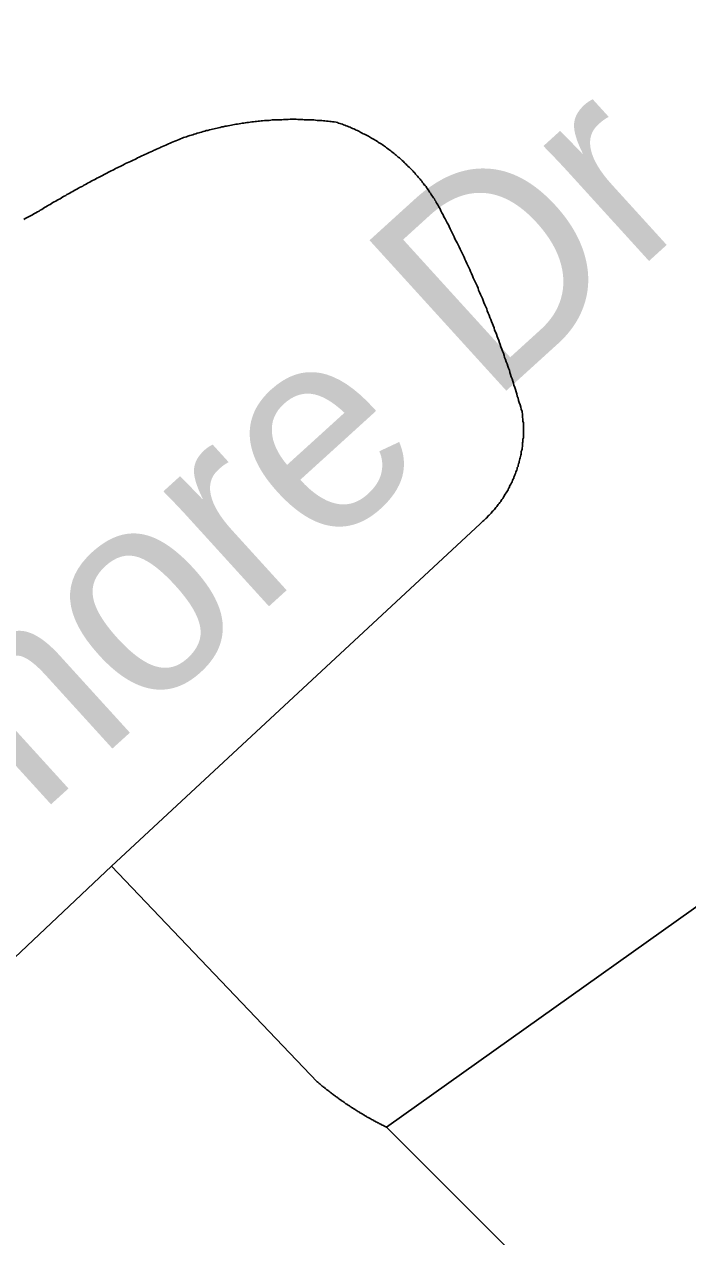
# Model space of a CAD drawing. Extents: x 1268485 to 1426702, y 514839 to 616766.
# Drawn here: x 1380400.7 to 1380668.4, y 543272 to 543761.4 of the extents above; entities that cross this region are included whole.
import ezdxf

# ---------------------------------------------------------------- set-up
doc = ezdxf.new("R2010")
doc.units = 0
doc.layers.add('Old_Level_10', color=7, linetype='Continuous')
doc.layers.add('Old_Level_35', color=7, linetype='Continuous')

msp = doc.modelspace()

# ---------------------------------------------------------------- linework, layer by layer
at = {"layer": 'Old_Level_35'}
for p, q in [((1380584.612, 543559.804), (1380435.847, 543421.65)), ((1380435.847, 543421.65), (1380321.735, 543313.792)), ((1380435.847, 543421.65), (1380518.893, 543334.605)), ((1380546.883, 543316.253), (1380647.051, 543216.085))]:
    msp.add_line(p, q, dxfattribs=at)
for points in [[(1380463.734, 543715.182), (1380464.349, 543715.387), (1380464.964, 543715.644), (1380465.477, 543715.797), (1380466.092, 543716.002), (1380466.707, 543716.259), (1380467.425, 543716.464), (1380468.04, 543716.617), (1380468.655, 543716.822), (1380469.27, 543716.977), (1380469.886, 543717.182), (1380470.501, 543717.387), (1380471.116, 543717.54), (1380471.628, 543717.745), (1380472.244, 543717.899), (1380472.859, 543718.053), (1380473.474, 543718.258), (1380474.089, 543718.463), (1380474.704, 543718.565), (1380475.422, 543718.77), (1380476.037, 543718.873), (1380476.652, 543719.078), (1380477.267, 543719.18), (1380477.883, 543719.385), (1380478.498, 543719.488), (1380479.113, 543719.642), (1380479.728, 543719.745), (1380480.343, 543719.95), (1380480.958, 543720.052), (1380481.676, 543720.206), (1380482.291, 543720.308), (1380482.906, 543720.462), (1380483.624, 543720.565), (1380484.239, 543720.667), (1380484.854, 543720.821), (1380485.47, 543720.873), (1380486.085, 543721.026), (1380486.7, 543721.128), (1380487.418, 543721.231), (1380488.033, 543721.333), (1380488.648, 543721.436), (1380489.263, 543721.488), (1380489.878, 543721.641), (1380490.493, 543721.693), (1380491.108, 543721.795), (1380491.826, 543721.898), (1380492.544, 543721.949), (1380493.159, 543722), (1380493.774, 543722.103), (1380494.389, 543722.205), (1380495.004, 543722.256), (1380495.62, 543722.308), (1380496.235, 543722.359), (1380496.85, 543722.461), (1380497.67, 543722.513), (1380498.285, 543722.564), (1380498.9, 543722.564), (1380499.516, 543722.615), (1380500.131, 543722.666), (1380500.746, 543722.769), (1380501.361, 543722.769), (1380502.079, 543722.821), (1380502.796, 543722.821), (1380503.412, 543722.871), (1380504.027, 543722.871), (1380504.642, 543722.871), (1380505.257, 543722.923), (1380505.872, 543722.923), (1380506.59, 543722.923), (1380507.205, 543722.923), (1380507.923, 543723.026), (1380508.538, 543723.026), (1380509.153, 543723.026), (1380509.768, 543723.026), (1380510.383, 543723.026), (1380511.101, 543722.923), (1380511.716, 543722.923), (1380512.331, 543722.923), (1380513.049, 543722.923), (1380513.664, 543722.871), (1380514.279, 543722.871), (1380514.894, 543722.871), (1380515.51, 543722.821), (1380516.227, 543722.821), (1380516.842, 543722.769), (1380517.458, 543722.769), (1380518.175, 543722.666), (1380518.79, 543722.615), (1380519.406, 543722.564), (1380520.021, 543722.564), (1380520.738, 543722.513), (1380521.354, 543722.461), (1380521.969, 543722.359), (1380522.584, 543722.308), (1380523.302, 543722.256), (1380523.917, 543722.205), (1380524.532, 543722.103), (1380525.147, 543722), (1380525.762, 543721.949), (1380526.48, 543721.898)], [(1380526.48, 543721.898), (1380526.993, 543721.693), (1380527.505, 543721.488), (1380528.018, 543721.385), (1380528.53, 543721.18), (1380529.043, 543721.026), (1380529.453, 543720.821), (1380529.966, 543720.616), (1380530.581, 543720.462), (1380531.094, 543720.206), (1380531.606, 543720.001), (1380532.119, 543719.796), (1380532.631, 543719.54), (1380533.144, 543719.385), (1380533.657, 543719.13), (1380534.169, 543718.925), (1380534.579, 543718.668), (1380535.092, 543718.514), (1380535.605, 543718.258), (1380536.117, 543718.002), (1380536.527, 543717.745), (1380537.04, 543717.489), (1380537.45, 543717.232), (1380537.963, 543716.977), (1380538.475, 543716.771), (1380538.988, 543716.515), (1380539.501, 543716.259), (1380539.911, 543715.951), (1380540.423, 543715.695), (1380540.834, 543715.439), (1380541.346, 543715.131), (1380541.859, 543714.874), (1380542.269, 543714.567), (1380542.782, 543714.311), (1380543.294, 543714.003), (1380543.602, 543713.696), (1380544.114, 543713.388), (1380544.627, 543713.131), (1380545.037, 543712.824), (1380545.55, 543712.516), (1380545.96, 543712.209), (1380546.37, 543711.901), (1380546.883, 543711.543), (1380547.293, 543711.235), (1380547.703, 543710.876), (1380548.113, 543710.568), (1380548.626, 543710.261), (1380549.036, 543709.851), (1380549.548, 543709.543), (1380549.856, 543709.235), (1380550.266, 543708.877), (1380550.779, 543708.518), (1380551.086, 543708.21), (1380551.496, 543707.8), (1380552.009, 543707.442), (1380552.419, 543707.134), (1380552.727, 543706.775), (1380553.137, 543706.365), (1380553.649, 543706.006), (1380553.957, 543705.647), (1380554.367, 543705.237), (1380554.777, 543704.878), (1380555.085, 543704.519), (1380555.495, 543704.109), (1380556.007, 543703.751), (1380556.418, 543703.289), (1380556.725, 543702.93), (1380557.135, 543702.571), (1380557.545, 543702.11), (1380557.853, 543701.751), (1380558.263, 543701.393), (1380558.468, 543700.931), (1380558.878, 543700.521), (1380559.288, 543700.111), (1380559.596, 543699.7), (1380560.006, 543699.29), (1380560.416, 543698.88), (1380560.621, 543698.419), (1380561.031, 543698.009), (1380561.339, 543697.547), (1380561.749, 543697.189), (1380561.954, 543696.727), (1380562.364, 543696.317), (1380562.774, 543695.856), (1380562.979, 543695.446), (1380563.389, 543694.984), (1380563.594, 543694.523), (1380564.004, 543694.062), (1380564.21, 543693.601), (1380564.62, 543693.191), (1380564.825, 543692.729), (1380565.132, 543692.268), (1380565.542, 543691.806), (1380565.747, 543691.396), (1380566.158, 543690.883), (1380566.363, 543690.422), (1380566.67, 543689.961), (1380566.875, 543689.5), (1380567.285, 543688.987), (1380567.49, 543688.577)], [(1380406.012, 543685.706), (1380406.627, 543686.014), (1380407.14, 543686.372), (1380407.755, 543686.68), (1380408.267, 543687.039), (1380408.883, 543687.397), (1380409.395, 543687.705), (1380410.01, 543688.064), (1380410.523, 543688.372), (1380411.138, 543688.679), (1380411.651, 543689.038), (1380412.266, 543689.397), (1380412.779, 543689.705), (1380413.394, 543690.063), (1380413.906, 543690.371), (1380414.521, 543690.678), (1380415.137, 543690.986), (1380415.649, 543691.293), (1380416.264, 543691.703), (1380416.777, 543692.011), (1380417.392, 543692.319), (1380417.905, 543692.626), (1380418.52, 543692.934), (1380419.033, 543693.241), (1380419.648, 543693.601), (1380420.263, 543693.959), (1380420.776, 543694.267), (1380421.391, 543694.574), (1380421.903, 543694.882), (1380422.519, 543695.189), (1380423.031, 543695.497), (1380423.646, 543695.805), (1380424.261, 543696.112), (1380424.774, 543696.42), (1380425.389, 543696.727), (1380426.004, 543697.086), (1380426.517, 543697.394), (1380427.132, 543697.702), (1380427.645, 543698.009), (1380428.26, 543698.317), (1380428.875, 543698.624), (1380429.388, 543698.932), (1380430.003, 543699.24), (1380430.618, 543699.495), (1380431.131, 543699.803), (1380431.746, 543700.111), (1380432.258, 543700.418), (1380432.874, 543700.726), (1380433.489, 543701.085), (1380434.001, 543701.29), (1380434.617, 543701.648), (1380435.232, 543701.956), (1380435.744, 543702.264), (1380436.36, 543702.52), (1380436.975, 543702.828), (1380437.487, 543703.136), (1380438.102, 543703.391), (1380438.718, 543703.699), (1380439.333, 543704.007), (1380439.845, 543704.263), (1380440.461, 543704.571), (1380441.076, 543704.878), (1380441.588, 543705.134), (1380442.204, 543705.442), (1380442.921, 543705.699), (1380443.536, 543706.006), (1380444.049, 543706.314), (1380444.664, 543706.57), (1380445.279, 543706.877), (1380445.792, 543707.134), (1380446.407, 543707.442), (1380447.022, 543707.698), (1380447.637, 543708.005), (1380448.15, 543708.262), (1380448.765, 543708.518), (1380449.38, 543708.825), (1380449.995, 543709.082), (1380450.508, 543709.39), (1380451.123, 543709.646), (1380451.738, 543709.851), (1380452.354, 543710.21), (1380452.866, 543710.415), (1380453.481, 543710.773), (1380454.097, 543710.978), (1380454.712, 543711.235), (1380455.327, 543711.491), (1380455.839, 543711.799), (1380456.455, 543712.055), (1380457.172, 543712.311), (1380457.787, 543712.568), (1380458.3, 543712.876), (1380458.915, 543713.131), (1380459.53, 543713.388), (1380460.146, 543713.644), (1380460.761, 543713.901), (1380461.376, 543714.208), (1380461.889, 543714.413), (1380462.504, 543714.669), (1380463.119, 543714.926), (1380463.734, 543715.182)], [(1380400.475, 543682.63), (1380401.091, 543682.989), (1380401.911, 543683.399), (1380402.628, 543683.758), (1380403.244, 543684.117), (1380403.961, 543684.476), (1380404.576, 543684.886), (1380405.397, 543685.296), (1380406.012, 543685.706)], [(1380567.49, 543688.577), (1380567.9, 543687.757), (1380568.413, 543686.936), (1380568.721, 543686.116), (1380569.131, 543685.296), (1380569.643, 543684.476), (1380569.951, 543683.706), (1380570.464, 543682.886), (1380570.874, 543682.066), (1380571.284, 543681.246), (1380571.796, 543680.477), (1380572.104, 543679.708), (1380572.514, 543678.888), (1380572.924, 543678.068), (1380573.334, 543677.196), (1380573.744, 543676.376), (1380574.155, 543675.556), (1380574.462, 543674.736), (1380574.975, 543673.916), (1380575.385, 543673.146), (1380575.795, 543672.326), (1380576.103, 543671.506), (1380576.513, 543670.686), (1380576.923, 543669.865), (1380577.333, 543668.994), (1380577.743, 543668.174), (1380578.153, 543667.354), (1380578.461, 543666.585), (1380578.871, 543665.764), (1380579.281, 543664.893), (1380579.588, 543664.073), (1380579.999, 543663.253), (1380580.409, 543662.433), (1380580.716, 543661.561), (1380581.126, 543660.741), (1380581.536, 543659.92), (1380581.844, 543659.049), (1380582.254, 543658.229), (1380582.664, 543657.46), (1380582.972, 543656.589), (1380583.382, 543655.769), (1380583.792, 543654.948), (1380583.997, 543654.076), (1380584.407, 543653.256), (1380584.715, 543652.385), (1380585.125, 543651.565), (1380585.535, 543650.745), (1380585.843, 543649.873), (1380586.15, 543649.053), (1380586.458, 543648.182), (1380586.868, 543647.361), (1380587.278, 543646.489), (1380587.483, 543645.669), (1380587.893, 543644.798), (1380588.201, 543643.926), (1380588.508, 543643.106), (1380588.918, 543642.235), (1380589.226, 543641.415), (1380589.533, 543640.543), (1380589.841, 543639.774), (1380590.251, 543638.852), (1380590.456, 543637.98), (1380590.866, 543637.211), (1380591.174, 543636.289), (1380591.481, 543635.417), (1380591.789, 543634.648), (1380592.097, 543633.725), (1380592.404, 543632.854), (1380592.712, 543632.085), (1380593.019, 543631.213), (1380593.327, 543630.29), (1380593.634, 543629.522), (1380594.045, 543628.65), (1380594.25, 543627.727), (1380594.455, 543626.856), (1380594.865, 543626.087), (1380595.172, 543625.164), (1380595.48, 543624.293), (1380595.788, 543623.421), (1380595.993, 543622.55), (1380596.403, 543621.73), (1380596.608, 543620.858), (1380596.915, 543619.987), (1380597.12, 543619.115), (1380597.53, 543618.244), (1380597.736, 543617.372), (1380598.043, 543616.501), (1380598.248, 543615.681), (1380598.658, 543614.809), (1380598.863, 543613.938), (1380599.171, 543613.066), (1380599.376, 543612.195), (1380599.581, 543611.323), (1380599.889, 543610.452), (1380600.094, 543609.58), (1380600.401, 543608.709), (1380600.709, 543607.837), (1380601.016, 543606.914), (1380601.221, 543606.043), (1380601.529, 543605.171)], [(1380601.529, 543605.171), (1380601.529, 543604.711), (1380601.632, 543604.198), (1380601.632, 543603.685), (1380601.734, 543603.173), (1380601.734, 543602.711), (1380601.837, 543602.147), (1380601.837, 543601.635), (1380601.837, 543601.122), (1380602.042, 543600.609), (1380602.042, 543600.148), (1380602.042, 543599.635), (1380602.042, 543599.072), (1380602.042, 543598.559), (1380602.042, 543598.046), (1380602.042, 543597.585), (1380602.042, 543597.072), (1380602.042, 543596.559), (1380602.042, 543595.996), (1380602.042, 543595.483), (1380602.042, 543595.021), (1380602.042, 543594.509), (1380601.837, 543593.996), (1380601.837, 543593.484), (1380601.837, 543592.92), (1380601.734, 543592.458), (1380601.734, 543591.946), (1380601.632, 543591.433), (1380601.632, 543590.92), (1380601.529, 543590.459), (1380601.529, 543589.947), (1380601.426, 543589.434), (1380601.221, 543588.922), (1380601.119, 543588.46), (1380601.119, 543587.947), (1380601.016, 543587.434), (1380600.914, 543586.922), (1380600.709, 543586.461), (1380600.606, 543585.948), (1380600.504, 543585.436), (1380600.401, 543584.923), (1380600.299, 543584.461), (1380600.094, 543583.949), (1380599.991, 543583.436), (1380599.889, 543582.923), (1380599.581, 543582.513), (1380599.478, 543582.001), (1380599.376, 543581.488), (1380599.171, 543580.975), (1380598.966, 543580.565), (1380598.863, 543580.053), (1380598.658, 543579.54), (1380598.453, 543579.13), (1380598.248, 543578.617), (1380598.146, 543578.207), (1380597.838, 543577.695), (1380597.633, 543577.234), (1380597.53, 543576.772), (1380597.223, 543576.311), (1380597.018, 543575.798), (1380596.71, 543575.388), (1380596.505, 543574.926), (1380596.403, 543574.516), (1380596.095, 543574.004), (1380595.89, 543573.543), (1380595.582, 543573.133), (1380595.377, 543572.671), (1380595.172, 543572.261), (1380594.762, 543571.8), (1380594.455, 543571.39), (1380594.25, 543570.928), (1380594.045, 543570.518), (1380593.737, 543570.057), (1380593.327, 543569.647), (1380593.122, 543569.237), (1380592.917, 543568.826), (1380592.507, 543568.365), (1380592.302, 543568.006), (1380591.892, 543567.544), (1380591.584, 543567.186), (1380591.276, 543566.776), (1380590.969, 543566.366), (1380590.661, 543566.007), (1380590.354, 543565.546), (1380590.046, 543565.186), (1380589.636, 543564.828), (1380589.328, 543564.418), (1380589.021, 543564.059), (1380588.611, 543563.7), (1380588.201, 543563.29), (1380587.893, 543562.931), (1380587.585, 543562.572), (1380587.278, 543562.213), (1380586.868, 543561.855), (1380586.458, 543561.495), (1380586.15, 543561.137), (1380585.74, 543560.829), (1380585.33, 543560.419), (1380585.022, 543560.112), (1380584.612, 543559.804)], [(1380546.883, 543316.253), (1380726.098, 543443.745), (1380834.263, 543514.744)], [(1380518.893, 543334.605), (1380519.098, 543334.452), (1380519.406, 543334.195), (1380519.611, 543333.939), (1380519.918, 543333.734), (1380520.123, 543333.58), (1380520.328, 543333.324), (1380520.636, 543333.119), (1380520.841, 543332.862), (1380521.149, 543332.709), (1380521.456, 543332.452), (1380521.764, 543332.247), (1380521.969, 543331.991), (1380522.276, 543331.837), (1380522.481, 543331.632), (1380522.789, 543331.376), (1380522.994, 543331.171), (1380523.302, 543331.017), (1380523.609, 543330.761), (1380523.917, 543330.556), (1380524.122, 543330.351), (1380524.327, 543330.146), (1380524.634, 543329.941), (1380524.84, 543329.736), (1380525.25, 543329.479), (1380525.455, 543329.326), (1380525.762, 543329.121), (1380525.967, 543328.915), (1380526.275, 543328.71), (1380526.582, 543328.505), (1380526.89, 543328.3), (1380527.095, 543328.146), (1380527.403, 543327.941), (1380527.608, 543327.685), (1380528.018, 543327.48), (1380528.223, 543327.326), (1380528.53, 543327.121), (1380528.735, 543326.916), (1380529.043, 543326.762), (1380529.351, 543326.557), (1380529.658, 543326.301), (1380529.863, 543326.147), (1380530.171, 543325.942), (1380530.478, 543325.737), (1380530.786, 543325.583), (1380530.991, 543325.378), (1380531.299, 543325.173), (1380531.606, 543325.019), (1380531.914, 543324.814), (1380532.119, 543324.609), (1380532.426, 543324.455), (1380532.734, 543324.25), (1380533.042, 543324.045), (1380533.247, 543323.892), (1380533.657, 543323.687), (1380533.862, 543323.482), (1380534.169, 543323.327), (1380534.477, 543323.174), (1380534.785, 543323.02), (1380534.99, 543322.815), (1380535.297, 543322.61), (1380535.605, 543322.456), (1380535.912, 543322.251), (1380536.117, 543322.046), (1380536.527, 543321.944), (1380536.733, 543321.739), (1380537.04, 543321.584), (1380537.348, 543321.379), (1380537.655, 543321.174), (1380537.86, 543321.072), (1380538.27, 543320.867), (1380538.475, 543320.713), (1380538.783, 543320.508), (1380539.091, 543320.354), (1380539.398, 543320.201), (1380539.706, 543319.996), (1380540.013, 543319.893), (1380540.218, 543319.688), (1380540.629, 543319.483), (1380540.834, 543319.381), (1380541.141, 543319.176), (1380541.551, 543319.073), (1380541.756, 543318.868), (1380542.166, 543318.663), (1380542.371, 543318.56), (1380542.577, 543318.355), (1380542.987, 543318.253), (1380543.294, 543318.048), (1380543.602, 543317.945), (1380543.909, 543317.74), (1380544.114, 543317.638), (1380544.525, 543317.433), (1380544.73, 543317.33), (1380545.14, 543317.125), (1380545.345, 543317.022), (1380545.755, 543316.817), (1380545.96, 543316.663), (1380546.267, 543316.51), (1380546.575, 543316.356), (1380546.883, 543316.253)]]:
    msp.add_lwpolyline(points, dxfattribs=at)

# ---------------------------------------------------------------- texts
at = {"layer": 'Old_Level_10'}
for s, rotation, p in [('Patterson St', 302.37762, (1380518.295, 544023.776)), ('Baltimore Dr', 42.26946, (1380223.146, 543275.372))]:
    msp.add_text(s, height=82.02083, rotation=rotation, dxfattribs=at).set_placement(p)

doc.saveas('drawing.dxf')
